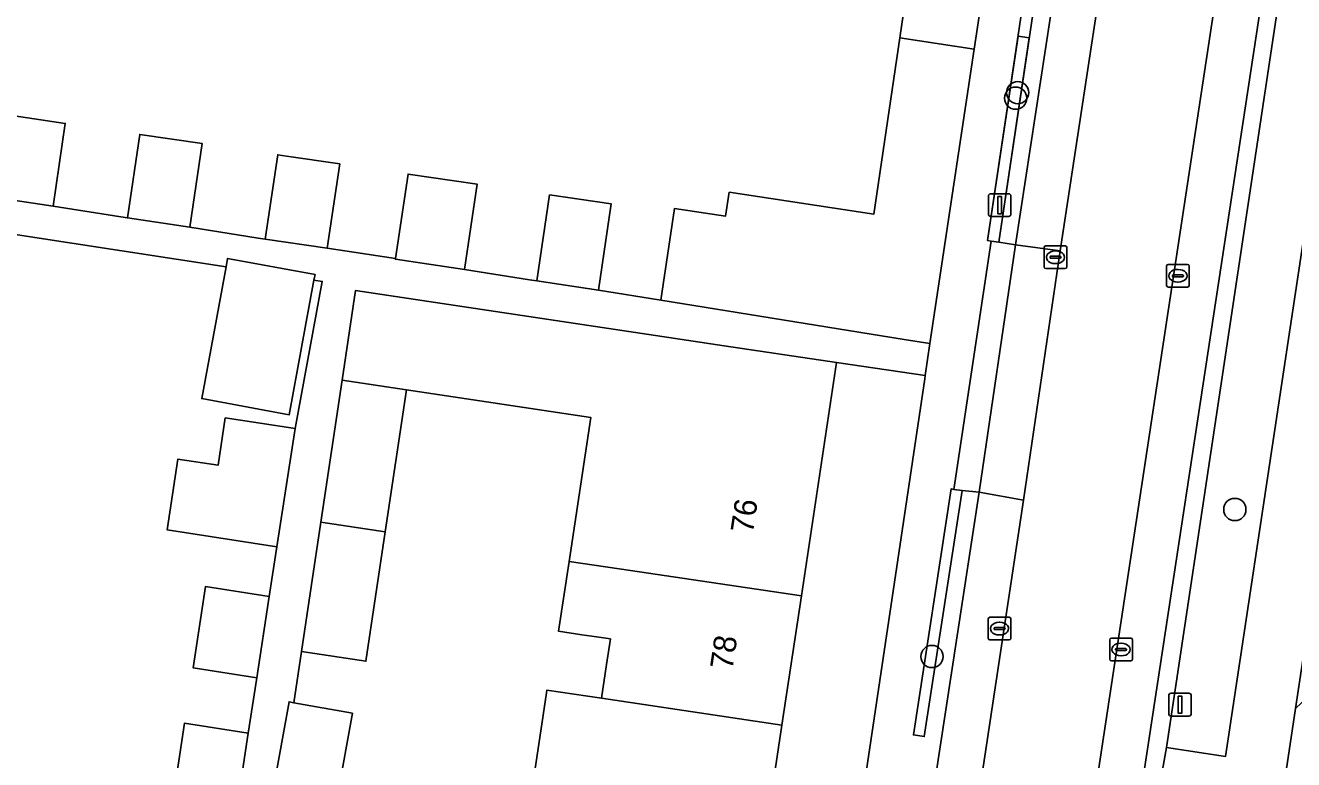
# Model space of a CAD drawing. Extents: x 163008 to 163854, y 382777 to 383982.
# Drawn here: x 163310.9 to 163366.8, y 383192.9 to 383225.2 of the extents above; entities that cross this region are included whole.
import ezdxf

# ---------------------------------------------------------------- set-up
doc = ezdxf.new("R2010")
doc.units = 0
for name, color, linetype in [('IMGEO_Boom', 7, 'Continuous'), ('IMGEO_Erf', 7, 'Continuous'), ('IMGEO_Groenvoorziening', 7, 'Continuous'), ('IMGEO_Haag', 7, 'Continuous'), ('IMGEO_Kolk', 7, 'Continuous'), ('IMGEO_Lichtmast', 7, 'Continuous'), ('IMGEO_Pand', 7, 'Continuous'), ('IMGEO_Pand_nummerreeks', 7, 'Continuous'), ('IMGEO_Parkeervlak_open', 7, 'Continuous'), ('IMGEO_Rijbaan_lokaal_gesloten', 7, 'Continuous'), ('IMGEO_Voetpad_open', 7, 'Continuous')]:
    doc.layers.add(name, color=color, linetype=linetype)

msp = doc.modelspace()

# ---------------------------------------------------------------- linework, layer by layer
at = {"layer": 'IMGEO_Boom'}
for centre in [(163354.613, 383222.275), (163354.519, 383222.032), (163364.178, 383203.904), (163350.833, 383197.423)]:
    msp.add_circle(centre, 0.489, dxfattribs=at)
at = {"layer": 'IMGEO_Erf'}
for points in [[(163309.608, 383221.366), (163312.652, 383220.917), (163312.115, 383217.277), (163315.101, 383216.796), (163315.387, 383216.754), (163315.93, 383220.433), (163318.688, 383220.027), (163318.145, 383216.347), (163321.152, 383215.864), (163321.46, 383215.818), (163322.009, 383219.537), (163322.397, 383219.479), (163324.745, 383219.133), (163324.196, 383215.414), (163327.205, 383214.97), (163327.754, 383218.689), (163330.798, 383218.24), (163330.243, 383214.482), (163333.1, 383214.022), (163333.427, 383213.974), (163333.988, 383217.769), (163336.705, 383217.369), (163336.144, 383213.573), (163338.883, 383213.13), (163339.496, 383217.174), (163341.741, 383216.834), (163341.901, 383217.885), (163348.28, 383216.921), (163349.416, 383224.687), (163349.813, 383227.404)], [(163317.398, 383191.166), (163317.907, 383194.487), (163320.715, 383194.047), (163321.089, 383196.485), (163318.282, 383196.926), (163318.832, 383200.51), (163321.639, 383200.069), (163321.974, 383202.25), (163317.135, 383203.01), (163317.613, 383206.124), (163319.382, 383205.852), (163319.702, 383207.94), (163322.774, 383207.469), (163323.971, 383213.953), (163323.609, 383214.008), (163322.517, 383208.079), (163318.662, 383208.79), (163319.733, 383214.6), (163308.327, 383216.34)], [(163344.964, 383172.44), (163350.513, 383209.655), (163350.535, 383209.802), (163346.624, 383210.38), (163345.083, 383200.098), (163344.227, 383194.39), (163343.342, 383188.484)], [(163332.982, 383190.038), (163333.703, 383194.842), (163333.849, 383195.82), (163333.868, 383195.943), (163336.278, 383195.582), (163336.501, 383197.071), (163336.669, 383198.195), (163335.856, 383198.317), (163335.409, 383198.384), (163334.388, 383198.537), (163334.85, 383201.612), (163335.803, 383207.96), (163327.688, 383209.178), (163326.749, 383202.913), (163325.894, 383197.211), (163323.055, 383197.637), (163322.718, 383195.388), (163325.305, 383194.922), (163324.649, 383191.287)]]:
    msp.add_lwpolyline(points, dxfattribs=at)
at = {"layer": 'IMGEO_Groenvoorziening'}
for points in [[(163366.685, 383230.187), (163361.17, 383193.412), (163363.77, 383193.021), (163369.299, 383229.747)], [(163355.122, 383224.691), (163354.627, 383224.765), (163353.279, 383215.76), (163353.441, 383215.736), (163353.774, 383215.686)], [(163350.493, 383193.892), (163352.172, 383204.733), (163351.802, 383204.79), (163351.677, 383204.81), (163350.015, 383193.965)]]:
    msp.add_lwpolyline(points, close=True, dxfattribs=at)
msp.add_lwpolyline([(163395.698, 383222.315), (163389.202, 383216.288), (163366.851, 383195.13), (163359.802, 383148.105), (163371.694, 383146.049), (163381.62, 383125.121), (163405.508, 383076.069), (163416.383, 383053.546), (163431.021, 383023.774), (163443.083, 383020.345), (163442.951, 383020.615), (163436.817, 383033.173)], dxfattribs=at)
at = {"layer": 'IMGEO_Haag'}
for points in [[(163356.121, 383231.367), (163355.623, 383231.416), (163353.279, 383215.76), (163353.441, 383215.736), (163353.774, 383215.686)], [(163350.493, 383193.892), (163352.172, 383204.733), (163351.802, 383204.79), (163351.677, 383204.81), (163350.015, 383193.965)]]:
    msp.add_lwpolyline(points, close=True, dxfattribs=at)
at = {"layer": 'IMGEO_Kolk'}
for p, q in [((163355.776, 383214.592), (163355.776, 383215.444)), ((163355.851, 383215.518), (163356.703, 383215.518)), ((163356.264, 383215.298), (163356.289, 383215.298)), ((163356.777, 383215.444), (163356.777, 383214.592)), ((163356.035, 383215.012), (163356.035, 383215.024)), ((163356.473, 383214.975), (163356.075, 383214.975)), ((163356.078, 383215.061), (163356.476, 383215.061)), ((163356.287, 383214.738), (163356.262, 383214.738)), ((163356.519, 383215.024), (163356.519, 383215.012)), ((163361.244, 383214.703), (163362.096, 383214.703)), ((163356.703, 383214.518), (163355.851, 383214.518)), ((163361.169, 383213.777), (163361.169, 383214.629)), ((163361.428, 383214.197), (163361.428, 383214.209)), ((163361.866, 383214.16), (163361.468, 383214.16)), ((163361.471, 383214.246), (163361.869, 383214.246)), ((163361.657, 383214.483), (163361.682, 383214.483)), ((163361.912, 383214.209), (163361.912, 383214.197)), ((163362.17, 383214.629), (163362.17, 383213.777)), ((163362.096, 383213.703), (163361.244, 383213.703)), ((163361.68, 383213.923), (163361.655, 383213.923)), ((163353.31, 383198.227), (163353.31, 383199.079)), ((163353.385, 383199.153), (163354.237, 383199.153)), ((163354.311, 383199.079), (163354.311, 383198.227)), ((163353.569, 383198.647), (163353.569, 383198.659)), ((163354.007, 383198.61), (163353.609, 383198.61)), ((163353.612, 383198.696), (163354.01, 383198.696)), ((163353.798, 383198.933), (163353.823, 383198.933)), ((163354.053, 383198.659), (163354.053, 383198.647)), ((163354.237, 383198.153), (163353.385, 383198.153)), ((163353.821, 383198.373), (163353.796, 383198.373)), ((163358.665, 383197.306), (163358.665, 383198.158)), ((163358.74, 383198.232), (163359.592, 383198.232)), ((163359.153, 383198.012), (163359.178, 383198.012)), ((163359.666, 383198.158), (163359.666, 383197.306)), ((163358.924, 383197.726), (163358.924, 383197.738)), ((163359.362, 383197.689), (163358.964, 383197.689)), ((163358.967, 383197.775), (163359.365, 383197.775)), ((163359.176, 383197.452), (163359.151, 383197.452)), ((163359.408, 383197.738), (163359.408, 383197.726)), ((163359.592, 383197.232), (163358.74, 383197.232))]:
    msp.add_line(p, q, dxfattribs=at)
for points in [[(163355.776, 383214.592), (163355.776, 383215.444)], [(163355.851, 383215.518), (163356.703, 383215.518)], [(163356.777, 383215.444), (163356.777, 383214.592)], [(163361.244, 383214.703), (163362.096, 383214.703)], [(163356.703, 383214.518), (163355.851, 383214.518)], [(163361.169, 383213.777), (163361.169, 383214.629)], [(163362.17, 383214.629), (163362.17, 383213.777)], [(163362.096, 383213.703), (163361.244, 383213.703)], [(163353.31, 383198.227), (163353.31, 383199.079)], [(163353.385, 383199.153), (163354.237, 383199.153)], [(163354.311, 383199.079), (163354.311, 383198.227)], [(163354.237, 383198.153), (163353.385, 383198.153)], [(163358.665, 383197.306), (163358.665, 383198.158)], [(163358.74, 383198.232), (163359.592, 383198.232)], [(163359.666, 383198.158), (163359.666, 383197.306)], [(163359.592, 383197.232), (163358.74, 383197.232)]]:
    msp.add_lwpolyline(points, dxfattribs=at)
for centre, radius, start, end in [((163355.853, 383215.442), 0.0765, 91.552, 178.448), ((163355.853, 383215.442), 0.0765, 91.552, 178.448), ((163356.701, 383215.442), 0.0765, 1.552, 88.448), ((163356.701, 383215.442), 0.0765, 1.552, 88.448), ((163356.075, 383215.021), 0.0403, 85.8775, 175.7526), ((163356.072, 383215.011), 0.0366, 178.938, 274.7102), ((163356.476, 383215.018), 0.043, 264.8664, 352.4533), ((163356.48, 383215.023), 0.0386, 1.7309, 96.639), ((163361.246, 383214.627), 0.0765, 91.552, 178.448), ((163361.246, 383214.627), 0.0765, 91.552, 178.448), ((163362.094, 383214.627), 0.0765, 1.552, 88.448), ((163362.094, 383214.627), 0.0765, 1.552, 88.448), ((163355.853, 383214.594), 0.0765, 181.552, 268.448), ((163355.853, 383214.594), 0.0765, 181.552, 268.448), ((163356.701, 383214.594), 0.0765, 271.552, 358.448), ((163356.701, 383214.594), 0.0765, 271.552, 358.448), ((163361.468, 383214.206), 0.0403, 85.8775, 175.7526), ((163361.465, 383214.196), 0.0366, 178.938, 274.7102), ((163361.869, 383214.203), 0.043, 264.8664, 352.4533), ((163361.873, 383214.208), 0.0386, 1.7309, 96.639), ((163361.246, 383213.779), 0.0765, 181.552, 268.448), ((163361.246, 383213.779), 0.0765, 181.552, 268.448), ((163362.094, 383213.779), 0.0765, 271.552, 358.448), ((163362.094, 383213.779), 0.0765, 271.552, 358.448), ((163353.387, 383199.077), 0.0765, 91.552, 178.448), ((163353.387, 383199.077), 0.0765, 91.552, 178.448), ((163354.235, 383199.077), 0.0765, 1.552, 88.448), ((163354.235, 383199.077), 0.0765, 1.552, 88.448), ((163353.609, 383198.656), 0.0403, 85.8775, 175.7526), ((163353.606, 383198.646), 0.0366, 178.938, 274.7102), ((163354.01, 383198.653), 0.043, 264.8664, 352.4533), ((163354.014, 383198.658), 0.0386, 1.7309, 96.639), ((163353.387, 383198.229), 0.0765, 181.552, 268.448), ((163353.387, 383198.229), 0.0765, 181.552, 268.448), ((163354.235, 383198.229), 0.0765, 271.552, 358.448), ((163354.235, 383198.229), 0.0765, 271.552, 358.448), ((163358.742, 383198.156), 0.0765, 91.552, 178.448), ((163358.742, 383198.156), 0.0765, 91.552, 178.448), ((163359.59, 383198.156), 0.0765, 1.552, 88.448), ((163359.59, 383198.156), 0.0765, 1.552, 88.448), ((163358.964, 383197.735), 0.0403, 85.8775, 175.7526), ((163358.961, 383197.725), 0.0366, 178.938, 274.7102), ((163359.365, 383197.732), 0.043, 264.8664, 352.4533), ((163359.369, 383197.737), 0.0386, 1.7309, 96.639), ((163358.742, 383197.308), 0.0765, 181.552, 268.448), ((163358.742, 383197.308), 0.0765, 181.552, 268.448), ((163359.59, 383197.308), 0.0765, 271.552, 358.448), ((163359.59, 383197.308), 0.0765, 271.552, 358.448)]:
    msp.add_arc(centre, radius, start, end, dxfattribs=at)
for centre, major_axis, ratio, start_param, end_param in [((163356.263, 383215.018), (-0.387, 0.002), 0.722429, 4.712389, 7.853982), ((163356.288, 383215.018), (-0.39, 0.002), 0.717154, 1.570796, 4.712389), ((163361.656, 383214.203), (-0.387, 0.002), 0.722429, 4.712389, 7.853982), ((163361.681, 383214.203), (-0.39, 0.002), 0.717154, 1.570796, 4.712389), ((163353.797, 383198.653), (-0.387, 0.002), 0.722429, 4.712389, 7.853982), ((163353.822, 383198.653), (-0.39, 0.002), 0.717154, 1.570796, 4.712389), ((163359.152, 383197.732), (-0.387, 0.002), 0.722429, 4.712389, 7.853982), ((163359.177, 383197.732), (-0.39, 0.002), 0.717154, 1.570796, 4.712389)]:
    msp.add_ellipse(centre, major_axis=major_axis, ratio=ratio, start_param=start_param, end_param=end_param, dxfattribs=at)
at = {"layer": 'IMGEO_Lichtmast'}
for p, q in [((163353.322, 383216.916), (163353.322, 383217.716)), ((163353.322, 383217.716), (163353.322, 383216.916)), ((163353.422, 383217.816), (163354.212, 383217.816)), ((163354.212, 383217.816), (163353.422, 383217.816)), ((163354.312, 383217.716), (163354.312, 383216.916)), ((163354.312, 383216.916), (163354.312, 383217.716)), ((163354.212, 383216.816), (163353.422, 383216.816)), ((163353.422, 383216.816), (163354.212, 383216.816)), ((163361.367, 383195.801), (163362.157, 383195.801)), ((163362.157, 383195.801), (163361.367, 383195.801)), ((163361.267, 383194.901), (163361.267, 383195.701)), ((163361.267, 383195.701), (163361.267, 383194.901)), ((163362.257, 383195.701), (163362.257, 383194.901)), ((163362.257, 383194.901), (163362.257, 383195.701)), ((163362.157, 383194.801), (163361.367, 383194.801)), ((163361.367, 383194.801), (163362.157, 383194.801))]:
    msp.add_line(p, q, dxfattribs=at)
for points in [[(163353.742, 383217.691), (163353.892, 383217.691), (163353.892, 383216.941), (163353.742, 383216.941), (163353.742, 383217.691)], [(163361.687, 383195.676), (163361.837, 383195.676), (163361.837, 383194.926), (163361.687, 383194.926), (163361.687, 383195.676)]]:
    msp.add_lwpolyline(points, dxfattribs=at)
for centre, start, end in [((163353.422, 383217.716), 90, 180), ((163353.422, 383217.716), 90, 180), ((163354.212, 383217.716), 0, 90), ((163354.212, 383217.716), 360, 90), ((163353.422, 383216.916), 180, 270), ((163353.422, 383216.916), 180, 270), ((163354.212, 383216.916), 270, 0), ((163354.212, 383216.916), 270, 0), ((163361.367, 383195.701), 90, 180), ((163361.367, 383195.701), 90, 180), ((163362.157, 383195.701), 0, 90), ((163362.157, 383195.701), 360, 90), ((163361.367, 383194.901), 180, 270), ((163361.367, 383194.901), 180, 270), ((163362.157, 383194.901), 270, 0), ((163362.157, 383194.901), 270, 0)]:
    msp.add_arc(centre, 0.1, start, end, dxfattribs=at)
at = {"layer": 'IMGEO_Pand'}
for points in [[(163344.766, 383228.148), (163349.813, 383227.404), (163349.416, 383224.687), (163352.699, 383224.192), (163353.959, 383232.549), (163345.368, 383233.854)], [(163349.416, 383224.687), (163348.28, 383216.921), (163341.901, 383217.885), (163341.741, 383216.834), (163339.496, 383217.174), (163338.883, 383213.13), (163349.606, 383211.397), (163350.745, 383211.225), (163352.699, 383224.192)], [(163306.649, 383221.802), (163306.114, 383218.182), (163309.071, 383217.726), (163312.115, 383217.277), (163312.652, 383220.917), (163309.608, 383221.366)], [(163318.688, 383220.027), (163315.93, 383220.433), (163315.387, 383216.754), (163318.145, 383216.347)], [(163324.745, 383219.133), (163322.397, 383219.479), (163322.009, 383219.537), (163321.46, 383215.818), (163324.196, 383215.414)], [(163330.798, 383218.24), (163327.754, 383218.689), (163327.205, 383214.97), (163327.199, 383214.932), (163330.243, 383214.482)], [(163336.705, 383217.369), (163333.988, 383217.769), (163333.427, 383213.974), (163336.144, 383213.573)], [(163323.609, 383214.008), (163323.655, 383214.256), (163319.8, 383214.966), (163319.733, 383214.6), (163318.662, 383208.79), (163322.517, 383208.079)], [(163346.624, 383210.38), (163341.68, 383211.121), (163338.653, 383211.576), (163325.442, 383213.559), (163324.849, 383209.604), (163327.688, 383209.178), (163335.803, 383207.96), (163334.85, 383201.612), (163337.057, 383201.281), (163345.083, 383200.098)], [(163327.688, 383209.178), (163324.849, 383209.604), (163323.91, 383203.339), (163326.749, 383202.913)], [(163322.774, 383207.469), (163319.702, 383207.94), (163319.382, 383205.852), (163317.613, 383206.124), (163317.135, 383203.01), (163321.974, 383202.25)], [(163326.749, 383202.913), (163323.91, 383203.339), (163323.055, 383197.637), (163325.894, 383197.211)], [(163345.083, 383200.098), (163337.057, 383201.281), (163334.85, 383201.612), (163334.388, 383198.537), (163335.409, 383198.384), (163335.856, 383198.317), (163336.669, 383198.195), (163336.501, 383197.071), (163336.278, 383195.582), (163344.227, 383194.39)], [(163321.639, 383200.069), (163318.832, 383200.51), (163318.282, 383196.926), (163321.089, 383196.485)], [(163344.227, 383194.39), (163336.278, 383195.582), (163333.868, 383195.943), (163333.849, 383195.82), (163333.703, 383194.842), (163332.982, 383190.038), (163333.403, 383189.974), (163335.426, 383189.671), (163336.055, 383189.577), (163343.342, 383188.484)], [(163325.305, 383194.922), (163322.718, 383195.388), (163322.509, 383195.426), (163321.839, 383191.708), (163324.649, 383191.287)], [(163320.715, 383194.047), (163317.907, 383194.487), (163317.398, 383191.166), (163320.205, 383190.726)]]:
    msp.add_lwpolyline(points, close=True, dxfattribs=at)
at = {"layer": 'IMGEO_Parkeervlak_open'}
for points in [[(163359.594, 383237.191), (163353.206, 383238.156), (163353.059, 383236.624), (163354.474, 383236.052), (163353.959, 383232.549), (163352.699, 383224.192), (163350.745, 383211.225), (163350.535, 383209.802), (163350.513, 383209.655), (163344.964, 383172.44), (163344.666, 383170.44), (163341.637, 383150.129), (163325.006, 383038.94), (163324.506, 383036.205), (163323.355, 383028.546), (163322.78, 383023.472), (163322.281, 383020.078), (163327.116, 383019.173), (163327.994, 383024.746), (163328.1, 383025.321)], [(163358.701, 383233.276), (163357.222, 383232.086), (163356.94, 383231.414), (163354.52, 383215.567), (163356.488, 383215.31), (163359.373, 383234.322)], [(163364.444, 383233.751), (163358.072, 383191.74), (163351.868, 383150.133), (163351.16, 383145.514), (163333.064, 383024.594)], [(163348.536, 383176.083), (163352.909, 383204.665), (163352.172, 383204.733), (163350.493, 383193.892), (163350.015, 383193.965), (163351.677, 383204.81), (163351.802, 383204.79), (163353.441, 383215.736), (163353.279, 383215.76), (163354.627, 383224.765), (163355.122, 383224.691), (163353.774, 383215.686), (163354.52, 383215.567), (163356.94, 383231.414), (163357.222, 383232.086), (163358.701, 383233.276)], [(163353.723, 383148.969), (163360.066, 383191.606), (163365.933, 383230.19), (163365.957, 383230.31)]]:
    msp.add_lwpolyline(points, dxfattribs=at)
msp.add_lwpolyline([(163348.536, 383176.083), (163350.559, 383175.806), (163354.869, 383204.321), (163352.909, 383204.665)], close=True, dxfattribs=at)
at = {"layer": 'IMGEO_Rijbaan_lokaal_gesloten'}
msp.add_lwpolyline([(163359.373, 383234.322), (163356.488, 383215.31), (163354.869, 383204.321), (163350.559, 383175.806), (163349.786, 383170.627), (163346.845, 383150.922), (163351.868, 383150.133), (163358.072, 383191.74), (163364.444, 383233.751)], close=True, dxfattribs=at)
at = {"layer": 'IMGEO_Voetpad_open'}
for points in [[(163354.108, 383146.459), (163354.456, 383148.855), (163360.845, 383191.603), (163361.17, 383193.412), (163366.685, 383230.187), (163365.957, 383230.31), (163365.933, 383230.19), (163360.066, 383191.606), (163353.723, 383148.969), (163335.498, 383027.101)], [(163372.375, 383229.229), (163369.299, 383229.747), (163363.77, 383193.021), (163361.17, 383193.412), (163360.845, 383191.603), (163363.494, 383191.186), (163357.171, 383148.43), (163354.456, 383148.855), (163354.108, 383146.459), (163356.77, 383146.06), (163342.222, 383049.06)], [(163359.394, 383145.384), (163359.802, 383148.105), (163366.851, 383195.13), (163367.519, 383199.591), (163371.149, 383223.662), (163371.782, 383227.994)], [(163321.839, 383191.708), (163322.509, 383195.426), (163322.718, 383195.388), (163323.055, 383197.637), (163323.91, 383203.339), (163324.849, 383209.604), (163325.442, 383213.559), (163338.653, 383211.576), (163341.68, 383211.121), (163346.624, 383210.38), (163350.535, 383209.802), (163350.745, 383211.225), (163349.606, 383211.397), (163338.883, 383213.13), (163336.144, 383213.573), (163333.427, 383213.974), (163333.1, 383214.022), (163330.243, 383214.482), (163327.199, 383214.932), (163327.205, 383214.97), (163324.196, 383215.414), (163321.46, 383215.818), (163321.152, 383215.864), (163318.145, 383216.347), (163315.387, 383216.754), (163315.101, 383216.796), (163312.115, 383217.277), (163309.071, 383217.726)], [(163308.327, 383216.34), (163319.733, 383214.6), (163319.8, 383214.966), (163323.655, 383214.256), (163323.609, 383214.008), (163323.971, 383213.953), (163322.774, 383207.469), (163321.974, 383202.25), (163321.639, 383200.069), (163321.089, 383196.485), (163320.715, 383194.047), (163320.205, 383190.726), (163319.321, 383184.963), (163318.935, 383182.45), (163318.335, 383178.538), (163318.007, 383176.201), (163305.399, 383178.444)]]:
    msp.add_lwpolyline(points, dxfattribs=at)
for points in [[(163353.441, 383215.736), (163351.802, 383204.79), (163352.172, 383204.733), (163352.909, 383204.665), (163354.52, 383215.567), (163353.774, 383215.686)], [(163354.52, 383215.567), (163352.909, 383204.665), (163354.869, 383204.321), (163356.488, 383215.31)]]:
    msp.add_lwpolyline(points, close=True, dxfattribs=at)

# ---------------------------------------------------------------- texts
at = {"layer": 'IMGEO_Pand_nummerreeks'}
for s, p in [('76', (163342.943, 383202.817)), ('78', (163342.041, 383196.803))]:
    msp.add_text(s, height=1, rotation=81.4746, dxfattribs=at).set_placement(p)

doc.saveas('drawing.dxf')
